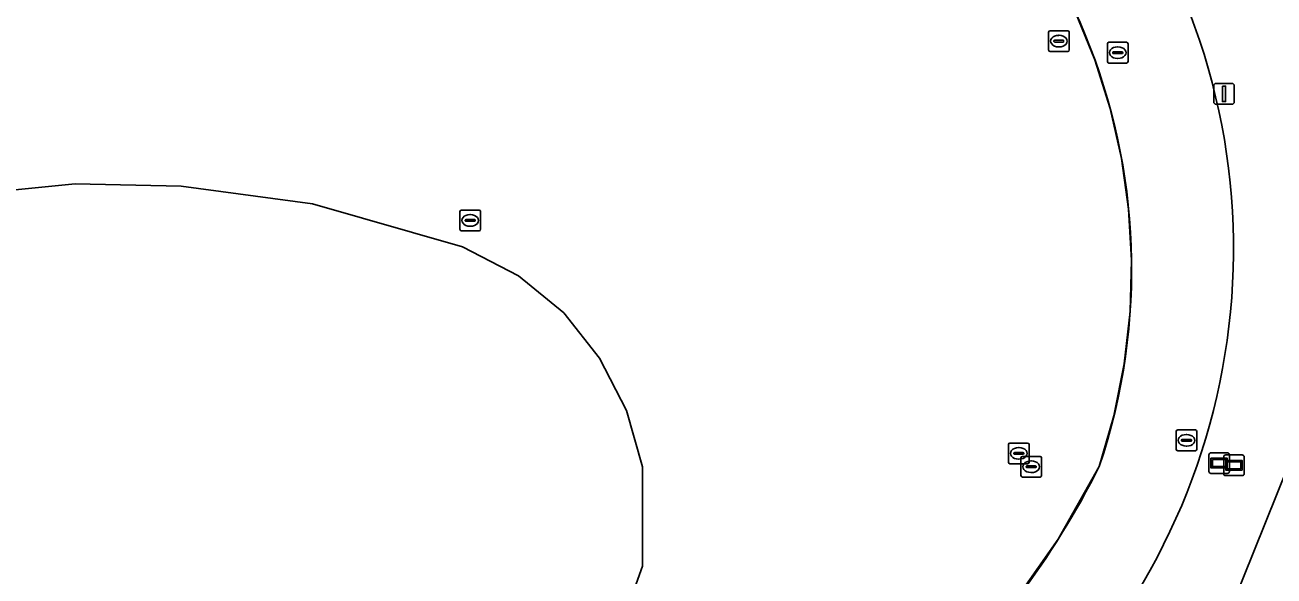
# Model space of a CAD drawing. Extents: x 155018 to 156648, y 383979 to 385733.
# Drawn here: x 155981.1 to 156041.5, y 384200 to 384226.6 of the extents above; entities that cross this region are included whole.
import ezdxf

# ---------------------------------------------------------------- set-up
doc = ezdxf.new("R2010")
doc.units = 0
for name, color, linetype in [('IMGEO_Brandkraan', 7, 'Continuous'), ('IMGEO_Erf', 7, 'Continuous'), ('IMGEO_Groenvoorziening', 7, 'Continuous'), ('IMGEO_Lichtmast', 7, 'Continuous'), ('IMGEO_Lijnafwatering', 7, 'Continuous'), ('IMGEO_Pand', 7, 'Continuous'), ('IMGEO_Rijbaan_lokaal_gesloten', 7, 'Continuous'), ('IMGEO_Rioolput', 7, 'Continuous'), ('IMGEO_Wegwijzer', 7, 'Continuous')]:
    doc.layers.add(name, color=color, linetype=linetype)

msp = doc.modelspace()

# ---------------------------------------------------------------- linework, layer by layer
at = {"layer": 'IMGEO_Brandkraan'}
for p, q in [((156002.218, 384217.677), (156003.07, 384217.677)), ((156002.143, 384216.751), (156002.143, 384217.603)), ((156002.402, 384217.171), (156002.402, 384217.183)), ((156002.84, 384217.134), (156002.442, 384217.134)), ((156002.445, 384217.22), (156002.843, 384217.22)), ((156002.631, 384217.457), (156002.656, 384217.457)), ((156002.886, 384217.183), (156002.886, 384217.171)), ((156003.144, 384217.603), (156003.144, 384216.751)), ((156003.07, 384216.677), (156002.218, 384216.677)), ((156002.654, 384216.897), (156002.629, 384216.897))]:
    msp.add_line(p, q, dxfattribs=at)
for points in [[(156002.218, 384217.677), (156003.07, 384217.677)], [(156002.143, 384216.751), (156002.143, 384217.603)], [(156003.144, 384217.603), (156003.144, 384216.751)], [(156003.07, 384216.677), (156002.218, 384216.677)]]:
    msp.add_lwpolyline(points, dxfattribs=at)
for centre, radius, start, end in [((156002.22, 384217.601), 0.0765, 91.55205, 178.44795), ((156002.22, 384217.601), 0.0765, 91.55205, 178.44795), ((156003.068, 384217.601), 0.0765, 1.55205, 88.44795), ((156003.068, 384217.601), 0.0765, 1.55205, 88.44795), ((156002.442, 384217.18), 0.0403, 85.87752, 175.75265), ((156002.439, 384217.17), 0.0366, 178.93798, 274.71019), ((156002.843, 384217.177), 0.043, 264.86636, 352.45326), ((156002.847, 384217.182), 0.0386, 1.73085, 96.63898), ((156002.22, 384216.753), 0.0765, 181.55205, 268.44795), ((156002.22, 384216.753), 0.0765, 181.55205, 268.44795), ((156003.068, 384216.753), 0.0765, 271.55205, 358.44795), ((156003.068, 384216.753), 0.0765, 271.55205, 358.44795)]:
    msp.add_arc(centre, radius, start, end, dxfattribs=at)
for centre, major_axis, ratio, start_param, end_param in [((156002.63, 384217.177), (-0.387, 0.002), 0.722429, 4.712389, 7.853982), ((156002.655, 384217.177), (-0.39, 0.002), 0.717154, 1.570796, 4.712389)]:
    msp.add_ellipse(centre, major_axis=major_axis, ratio=ratio, start_param=start_param, end_param=end_param, dxfattribs=at)
at = {"layer": 'IMGEO_Erf'}
msp.add_lwpolyline([(155921.179, 384200.75), (155936.689, 384205.407), (155936.372, 384206.461), (155936.493, 384206.497), (155970.958, 384216.86), (155976.936, 384218.286), (155983.556, 384218.939), (155988.667, 384218.824), (155995.015, 384217.972), (156002.271, 384215.903), (156004.979, 384214.5), (156007.16, 384212.708), (156008.895, 384210.533), (156010.202, 384207.993), (156010.962, 384205.283), (156010.967, 384200.479), (156009.369, 384196.034), (156006.378, 384192.322), (155949.701, 384140.188), (155851.326, 384054.716)], dxfattribs=at)
for centre, radius, start, end in [((156004.805, 384214.815), 29.801, 341.37276, 63.29211), ((155996.756, 384223.504), 40.601, 312.50708, 333.35534)]:
    msp.add_arc(centre, radius, start, end, dxfattribs=at)
at = {"layer": 'IMGEO_Groenvoorziening'}
for points in [[(155873.512, 384048.817), (156000, 384159.048), (156019.609, 384178.343), (156030.705, 384188.634), (156039.458, 384198.551), (156042.706, 384206.629), (156043.77, 384213.441), (156043.942, 384218.731), (156043.338, 384225.773), (156037.359, 384236.898), (156032.185, 384241.152), (156029.373, 384242.777)], [(156029.373, 384242.777), (156032.185, 384241.152), (156037.359, 384236.898), (156043.338, 384225.773), (156043.942, 384218.731), (156043.77, 384213.441), (156042.706, 384206.629), (156039.458, 384198.551), (156030.705, 384188.634), (156019.609, 384178.343), (156000, 384159.048), (156064.771, 384215.322), (156073.684, 384223.065)]]:
    msp.add_lwpolyline(points, dxfattribs=at)
msp.add_arc((156007.726, 384215.787), 31.803, 306.51112, 27.63462, dxfattribs=at)
at = {"layer": 'IMGEO_Lichtmast'}
for p, q in [((156038.577, 384222.89), (156038.577, 384223.69)), ((156038.577, 384223.69), (156038.577, 384222.89)), ((156038.677, 384223.79), (156039.467, 384223.79)), ((156039.467, 384223.79), (156038.677, 384223.79)), ((156039.567, 384223.69), (156039.567, 384222.89)), ((156039.567, 384222.89), (156039.567, 384223.69)), ((156039.467, 384222.79), (156038.677, 384222.79)), ((156038.677, 384222.79), (156039.467, 384222.79))]:
    msp.add_line(p, q, dxfattribs=at)
msp.add_lwpolyline([(156038.997, 384223.665), (156039.147, 384223.665), (156039.147, 384222.915), (156038.997, 384222.915), (156038.997, 384223.665)], dxfattribs=at)
for centre, start, end in [((156038.677, 384223.69), 90, 180), ((156038.677, 384223.69), 90, 180), ((156039.467, 384223.69), 0, 90), ((156039.467, 384223.69), 360, 90), ((156038.677, 384222.89), 180, 270), ((156038.677, 384222.89), 180, 270), ((156039.467, 384222.89), 270, 0), ((156039.467, 384222.89), 270, 0)]:
    msp.add_arc(centre, 0.1, start, end, dxfattribs=at)
at = {"layer": 'IMGEO_Lijnafwatering'}
for points in [[(156034.537, 384212.783), (156034.603, 384215.252), (156034.464, 384217.719), (156034.122, 384220.165), (156033.578, 384222.575), (156032.836, 384224.931), (156031.902, 384227.218), (156030.782, 384229.42), (156029.483, 384231.521)], [(156026.089, 384195.433), (156028.732, 384198.484), (156031.058, 384201.783), (156033.045, 384205.296), (156033.756, 384207.746), (156034.254, 384210.248), (156034.537, 384212.783)]]:
    msp.add_lwpolyline(points, dxfattribs=at)
at = {"layer": 'IMGEO_Pand'}
msp.add_lwpolyline([(155851.326, 384054.716), (155949.701, 384140.188), (156006.378, 384192.322), (156009.369, 384196.034), (156010.967, 384200.479), (156010.962, 384205.283), (156010.202, 384207.993), (156008.895, 384210.533), (156007.16, 384212.708), (156004.979, 384214.5), (156002.271, 384215.903), (155995.015, 384217.972), (155988.667, 384218.824), (155983.556, 384218.939), (155976.936, 384218.286), (155970.958, 384216.86), (155936.493, 384206.497), (155936.372, 384206.461), (155936.689, 384205.407), (155921.179, 384200.75)], dxfattribs=at)
at = {"layer": 'IMGEO_Rijbaan_lokaal_gesloten'}
for centre, radius, start, end in [((156004.805, 384214.815), 29.801, 341.37276, 63.29211), ((156007.726, 384215.787), 31.803, 306.51112, 27.63462), ((155996.756, 384223.504), 40.601, 312.50708, 333.35534)]:
    msp.add_arc(centre, radius, start, end, dxfattribs=at)
at = {"layer": 'IMGEO_Rioolput'}
for p, q in [((156030.594, 384225.408), (156030.594, 384226.26)), ((156030.669, 384226.334), (156031.521, 384226.334)), ((156031.082, 384226.114), (156031.107, 384226.114)), ((156031.595, 384226.26), (156031.595, 384225.408)), ((156030.853, 384225.828), (156030.853, 384225.84)), ((156031.291, 384225.791), (156030.893, 384225.791)), ((156030.896, 384225.877), (156031.294, 384225.877)), ((156031.105, 384225.554), (156031.08, 384225.554)), ((156031.337, 384225.84), (156031.337, 384225.828)), ((156033.436, 384224.85), (156033.436, 384225.702)), ((156033.511, 384225.776), (156034.363, 384225.776)), ((156033.924, 384225.556), (156033.949, 384225.556)), ((156034.437, 384225.702), (156034.437, 384224.85)), ((156031.521, 384225.334), (156030.669, 384225.334)), ((156033.695, 384225.27), (156033.695, 384225.282)), ((156034.133, 384225.233), (156033.735, 384225.233)), ((156033.738, 384225.319), (156034.136, 384225.319)), ((156033.947, 384224.996), (156033.922, 384224.996)), ((156034.179, 384225.282), (156034.179, 384225.27)), ((156034.363, 384224.776), (156033.511, 384224.776)), ((156036.761, 384206.134), (156036.761, 384206.986)), ((156036.836, 384207.06), (156037.688, 384207.06)), ((156037.249, 384206.84), (156037.274, 384206.84)), ((156037.762, 384206.986), (156037.762, 384206.134)), ((156028.654, 384205.504), (156028.654, 384206.356)), ((156028.729, 384206.43), (156029.581, 384206.43)), ((156029.142, 384206.21), (156029.167, 384206.21)), ((156029.655, 384206.356), (156029.655, 384205.504)), ((156037.02, 384206.554), (156037.02, 384206.566)), ((156037.458, 384206.517), (156037.06, 384206.517)), ((156037.063, 384206.603), (156037.461, 384206.603)), ((156037.272, 384206.28), (156037.247, 384206.28)), ((156037.504, 384206.566), (156037.504, 384206.554)), ((156028.913, 384205.924), (156028.913, 384205.936)), ((156029.351, 384205.887), (156028.953, 384205.887)), ((156028.956, 384205.973), (156029.354, 384205.973)), ((156029.165, 384205.65), (156029.14, 384205.65)), ((156029.255, 384204.859), (156029.255, 384205.711)), ((156029.33, 384205.785), (156030.182, 384205.785)), ((156029.397, 384205.936), (156029.397, 384205.924)), ((156030.256, 384205.711), (156030.256, 384204.859)), ((156037.688, 384206.06), (156036.836, 384206.06)), ((156029.581, 384205.43), (156028.729, 384205.43)), ((156029.514, 384205.279), (156029.514, 384205.291)), ((156029.952, 384205.242), (156029.554, 384205.242)), ((156029.557, 384205.328), (156029.955, 384205.328)), ((156029.766, 384205.005), (156029.741, 384205.005)), ((156029.743, 384205.565), (156029.768, 384205.565)), ((156029.998, 384205.291), (156029.998, 384205.279)), ((156030.182, 384204.785), (156029.33, 384204.785))]:
    msp.add_line(p, q, dxfattribs=at)
for points in [[(156030.594, 384225.408), (156030.594, 384226.26)], [(156030.669, 384226.334), (156031.521, 384226.334)], [(156031.595, 384226.26), (156031.595, 384225.408)], [(156033.436, 384224.85), (156033.436, 384225.702)], [(156033.511, 384225.776), (156034.363, 384225.776)], [(156034.437, 384225.702), (156034.437, 384224.85)], [(156031.521, 384225.334), (156030.669, 384225.334)], [(156034.363, 384224.776), (156033.511, 384224.776)], [(156036.761, 384206.134), (156036.761, 384206.986)], [(156036.836, 384207.06), (156037.688, 384207.06)], [(156037.762, 384206.986), (156037.762, 384206.134)], [(156028.654, 384205.504), (156028.654, 384206.356)], [(156028.729, 384206.43), (156029.581, 384206.43)], [(156029.655, 384206.356), (156029.655, 384205.504)], [(156029.255, 384204.859), (156029.255, 384205.711)], [(156029.33, 384205.785), (156030.182, 384205.785)], [(156030.256, 384205.711), (156030.256, 384204.859)], [(156037.688, 384206.06), (156036.836, 384206.06)], [(156029.581, 384205.43), (156028.729, 384205.43)], [(156030.182, 384204.785), (156029.33, 384204.785)]]:
    msp.add_lwpolyline(points, dxfattribs=at)
for centre, radius, start, end in [((156030.671, 384226.258), 0.0765, 91.55205, 178.44795), ((156030.671, 384226.258), 0.0765, 91.55205, 178.44795), ((156031.519, 384226.258), 0.0765, 1.55205, 88.44795), ((156031.519, 384226.258), 0.0765, 1.55205, 88.44795), ((156030.893, 384225.837), 0.0403, 85.87752, 175.75265), ((156030.89, 384225.827), 0.0366, 178.93798, 274.71019), ((156031.294, 384225.834), 0.043, 264.86636, 352.45326), ((156031.298, 384225.839), 0.0386, 1.73085, 96.63898), ((156033.513, 384225.7), 0.0765, 91.55205, 178.44795), ((156033.513, 384225.7), 0.0765, 91.55205, 178.44795), ((156034.361, 384225.7), 0.0765, 1.55205, 88.44795), ((156034.361, 384225.7), 0.0765, 1.55205, 88.44795), ((156030.671, 384225.41), 0.0765, 181.55205, 268.44795), ((156030.671, 384225.41), 0.0765, 181.55205, 268.44795), ((156031.519, 384225.41), 0.0765, 271.55205, 358.44795), ((156031.519, 384225.41), 0.0765, 271.55205, 358.44795), ((156033.735, 384225.279), 0.0403, 85.87752, 175.75265), ((156033.732, 384225.269), 0.0366, 178.93798, 274.71019), ((156034.136, 384225.276), 0.043, 264.86636, 352.45326), ((156034.14, 384225.281), 0.0386, 1.73085, 96.63898), ((156033.513, 384224.852), 0.0765, 181.55205, 268.44795), ((156033.513, 384224.852), 0.0765, 181.55205, 268.44795), ((156034.361, 384224.852), 0.0765, 271.55205, 358.44795), ((156034.361, 384224.852), 0.0765, 271.55205, 358.44795), ((156036.838, 384206.984), 0.0765, 91.55205, 178.44795), ((156036.838, 384206.984), 0.0765, 91.55205, 178.44795), ((156037.686, 384206.984), 0.0765, 1.55205, 88.44795), ((156037.686, 384206.984), 0.0765, 1.55205, 88.44795), ((156028.731, 384206.354), 0.0765, 91.55205, 178.44795), ((156028.731, 384206.354), 0.0765, 91.55205, 178.44795), ((156029.579, 384206.354), 0.0765, 1.55205, 88.44795), ((156029.579, 384206.354), 0.0765, 1.55205, 88.44795), ((156037.06, 384206.563), 0.0403, 85.87752, 175.75265), ((156037.057, 384206.553), 0.0366, 178.93798, 274.71019), ((156037.461, 384206.56), 0.043, 264.86636, 352.45326), ((156037.465, 384206.565), 0.0386, 1.73085, 96.63898), ((156028.953, 384205.933), 0.0403, 85.87752, 175.75265), ((156028.95, 384205.923), 0.0366, 178.93798, 274.71019), ((156029.332, 384205.709), 0.0765, 91.55205, 178.44795), ((156029.332, 384205.709), 0.0765, 91.55205, 178.44795), ((156029.354, 384205.93), 0.043, 264.86636, 352.45326), ((156029.358, 384205.935), 0.0386, 1.73085, 96.63898), ((156030.18, 384205.709), 0.0765, 1.55205, 88.44795), ((156030.18, 384205.709), 0.0765, 1.55205, 88.44795), ((156036.838, 384206.136), 0.0765, 181.55205, 268.44795), ((156036.838, 384206.136), 0.0765, 181.55205, 268.44795), ((156037.686, 384206.136), 0.0765, 271.55205, 358.44795), ((156037.686, 384206.136), 0.0765, 271.55205, 358.44795), ((156028.731, 384205.506), 0.0765, 181.55205, 268.44795), ((156028.731, 384205.506), 0.0765, 181.55205, 268.44795), ((156029.554, 384205.288), 0.0403, 85.87752, 175.75265), ((156029.551, 384205.278), 0.0366, 178.93798, 274.71019), ((156029.579, 384205.506), 0.0765, 271.55205, 358.44795), ((156029.579, 384205.506), 0.0765, 271.55205, 358.44795), ((156029.955, 384205.285), 0.043, 264.86636, 352.45326), ((156029.959, 384205.29), 0.0386, 1.73085, 96.63898), ((156029.332, 384204.861), 0.0765, 181.55205, 268.44795), ((156029.332, 384204.861), 0.0765, 181.55205, 268.44795), ((156030.18, 384204.861), 0.0765, 271.55205, 358.44795), ((156030.18, 384204.861), 0.0765, 271.55205, 358.44795)]:
    msp.add_arc(centre, radius, start, end, dxfattribs=at)
for centre, major_axis, ratio, start_param, end_param in [((156031.081, 384225.834), (-0.387, 0.002), 0.722429, 4.712389, 7.853982), ((156031.106, 384225.834), (-0.39, 0.002), 0.717154, 1.570796, 4.712389), ((156033.923, 384225.276), (-0.387, 0.002), 0.722429, 4.712389, 7.853982), ((156033.948, 384225.276), (-0.39, 0.002), 0.717154, 1.570796, 4.712389), ((156037.248, 384206.56), (-0.387, 0.002), 0.722429, 4.712389, 7.853982), ((156037.273, 384206.56), (-0.39, 0.002), 0.717154, 1.570796, 4.712389), ((156029.141, 384205.93), (-0.387, 0.002), 0.722429, 4.712389, 7.853982), ((156029.166, 384205.93), (-0.39, 0.002), 0.717154, 1.570796, 4.712389), ((156029.742, 384205.285), (-0.387, 0.002), 0.722429, 4.712389, 7.853982), ((156029.767, 384205.285), (-0.39, 0.002), 0.717154, 1.570796, 4.712389)]:
    msp.add_ellipse(centre, major_axis=major_axis, ratio=ratio, start_param=start_param, end_param=end_param, dxfattribs=at)
at = {"layer": 'IMGEO_Wegwijzer'}
for p, q in [((156038.343, 384205.06), (156038.343, 384205.86)), ((156038.343, 384205.86), (156038.343, 384205.06)), ((156038.443, 384205.96), (156039.233, 384205.96)), ((156039.233, 384205.96), (156038.443, 384205.96)), ((156039.059, 384204.955), (156039.059, 384205.755)), ((156039.059, 384205.755), (156039.059, 384204.955)), ((156039.159, 384205.855), (156039.949, 384205.855)), ((156039.949, 384205.855), (156039.159, 384205.855)), ((156039.333, 384205.86), (156039.333, 384205.06)), ((156039.333, 384205.06), (156039.333, 384205.86)), ((156040.049, 384205.755), (156040.049, 384204.955)), ((156040.049, 384204.955), (156040.049, 384205.755)), ((156039.233, 384204.96), (156038.443, 384204.96)), ((156038.443, 384204.96), (156039.233, 384204.96)), ((156039.949, 384204.855), (156039.159, 384204.855)), ((156039.159, 384204.855), (156039.949, 384204.855))]:
    msp.add_line(p, q, dxfattribs=at)
for points in [[(156038.444, 384205.692), (156039.232, 384205.692), (156039.232, 384205.228), (156038.444, 384205.228), (156038.444, 384205.692)], [(156038.509, 384205.627), (156038.509, 384205.293), (156039.167, 384205.293), (156039.167, 384205.627), (156038.509, 384205.627)], [(156039.16, 384205.587), (156039.948, 384205.587), (156039.948, 384205.123), (156039.16, 384205.123), (156039.16, 384205.587)], [(156039.225, 384205.522), (156039.225, 384205.188), (156039.883, 384205.188), (156039.883, 384205.522), (156039.225, 384205.522)]]:
    msp.add_lwpolyline(points, dxfattribs=at)
for centre, start, end in [((156038.443, 384205.86), 90, 180), ((156038.443, 384205.86), 90, 180), ((156039.159, 384205.755), 90, 180), ((156039.159, 384205.755), 90, 180), ((156039.233, 384205.86), 0, 90), ((156039.233, 384205.86), 360, 90), ((156039.949, 384205.755), 0, 90), ((156039.949, 384205.755), 360, 90), ((156038.443, 384205.06), 180, 270), ((156038.443, 384205.06), 180, 270), ((156039.233, 384205.06), 270, 0), ((156039.233, 384205.06), 270, 0), ((156039.159, 384204.955), 180, 270), ((156039.159, 384204.955), 180, 270), ((156039.949, 384204.955), 270, 0), ((156039.949, 384204.955), 270, 0)]:
    msp.add_arc(centre, 0.1, start, end, dxfattribs=at)

doc.saveas('drawing.dxf')
